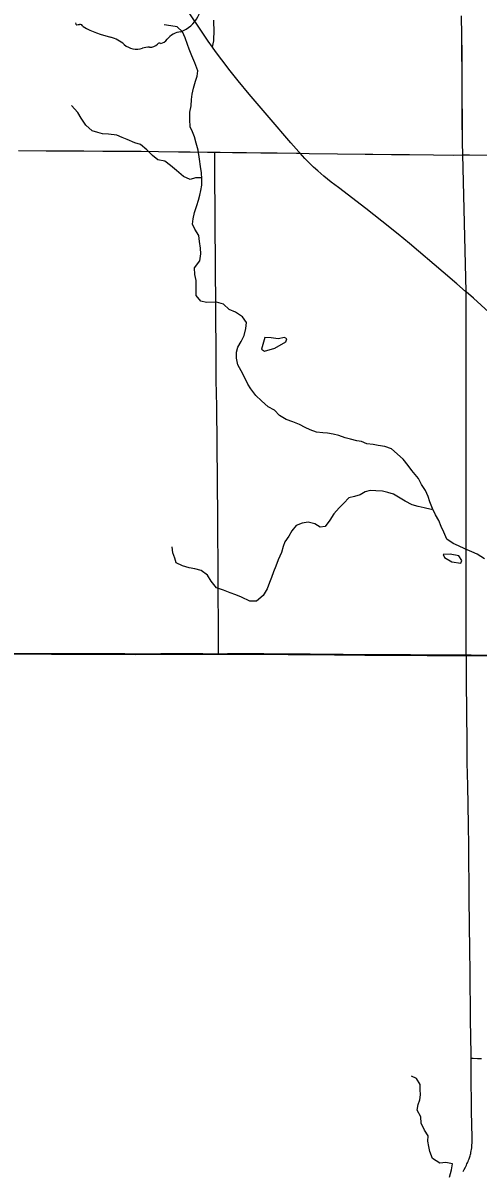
# Model space of a CAD drawing. Extents: x -87 to 2145, y -2128 to 440.
# Drawn here: x 86.3 to 110.5, y -1071.1 to -1010.1 of the extents above; entities that cross this region are included whole.
import ezdxf

# ---------------------------------------------------------------- set-up
doc = ezdxf.new("R2010")
doc.units = 0
for name, color, linetype in [('GM_X_County_Road', 7, 'Continuous'), ('GM_X_Minor_Lake', 7, 'Continuous'), ('GM_X_Minor_River', 7, 'Continuous'), ('GM_X_State_Route', 7, 'Continuous'), ('GM_X_State_Shield', 7, 'Continuous'), ('GM_X_Township', 7, 'Continuous'), ('GM_X_Township_Road', 7, 'Continuous'), ('GM_X_Township_Text', 7, 'Continuous'), ('SH_Cut_Line', 7, 'Continuous')]:
    doc.layers.add(name, color=color, linetype=linetype)

msp = doc.modelspace()

# ---------------------------------------------------------------- linework, layer by layer
at = {"layer": 'GM_X_County_Road'}
for points in [[(86.048, -1016.848), (87.507, -1016.864), (88.098, -1016.868), (88.803, -1016.873), (89.508, -1016.875), (90.525, -1016.88), (90.837, -1016.882), (91.804, -1016.887), (92.559, -1016.887), (93.477, -1016.899), (94.543, -1016.916), (95.167, -1016.924), (96.085, -1016.937), (96.482, -1016.942)], [(96.482, -1016.942), (96.758, -1016.945), (97.414, -1016.952), (98.168, -1016.961), (98.922, -1016.969), (99.791, -1016.981), (100.825, -1016.996), (101.011, -1016.999)], [(101.011, -1016.999), (101.497, -1017.006), (102.99, -1017.025), (104.466, -1017.049), (104.876, -1017.056), (105.86, -1017.064), (106.828, -1017.071), (108.091, -1017.081), (109.174, -1017.094), (109.658, -1017.086)], [(109.658, -1017.086), (110.002, -1017.09), (111.018, -1017.104)], [(83.413, -1043.62), (83.491, -1043.62), (83.901, -1043.618), (84.41, -1043.622), (85.132, -1043.621), (85.558, -1043.618), (86.394, -1043.622), (87.789, -1043.623), (89.261, -1043.63), (90.085, -1043.633), (90.643, -1043.635), (91.693, -1043.636), (92.234, -1043.641), (92.612, -1043.638), (93.612, -1043.628), (95.252, -1043.627), (95.842, -1043.631), (96.613, -1043.638), (96.672, -1043.638)], [(96.672, -1043.638), (97.155, -1043.635), (97.598, -1043.634), (98.303, -1043.636), (99.09, -1043.634), (99.582, -1043.639), (99.877, -1043.64), (100.369, -1043.641), (100.763, -1043.645), (101.55, -1043.653), (102.058, -1043.656), (102.829, -1043.666), (103.305, -1043.671), (104.453, -1043.683), (105.109, -1043.686), (105.437, -1043.686), (106.241, -1043.688), (106.881, -1043.689), (107.766, -1043.701), (108.062, -1043.701), (108.553, -1043.697), (108.946, -1043.697), (109.422, -1043.696), (109.843, -1043.702)], [(109.843, -1043.702), (110.11, -1043.705), (110.438, -1043.71), (111.192, -1043.717)]]:
    msp.add_lwpolyline(points, dxfattribs=at)
at = {"layer": 'GM_X_Minor_Lake'}
for points in [[(99.463, -1026.813), (99.142, -1026.796), (98.958, -1027.415), (99.116, -1027.529), (99.672, -1027.37)], [(99.672, -1027.37), (100.241, -1027.02), (100.305, -1026.871), (100.176, -1026.798), (99.843, -1026.871), (99.463, -1026.813)], [(108.991, -1038.312), (108.619, -1038.334), (108.686, -1038.496), (109.073, -1038.725)], [(109.073, -1038.725), (109.554, -1038.786), (109.597, -1038.656), (109.451, -1038.402), (108.991, -1038.312)]]:
    msp.add_lwpolyline(points, dxfattribs=at)
at = {"layer": 'GM_X_Minor_River'}
for points in [[(95.731, -1018.973), (95.777, -1018.692), (95.784, -1018.361), (95.771, -1018.038), (95.718, -1017.695), (95.666, -1017.322), (95.596, -1016.828), (95.493, -1016.454), (95.4, -1016.12), (95.285, -1015.856), (95.16, -1015.602), (95.148, -1015.209), (95.146, -1014.807), (95.213, -1014.476), (95.24, -1014.145), (95.266, -1013.864), (95.334, -1013.533), (95.452, -1013.173), (95.538, -1012.903), (95.574, -1012.622), (95.412, -1012.186), (95.259, -1011.821), (95.106, -1011.466), (95.021, -1011.213), (94.908, -1010.868), (94.764, -1010.543), (94.468, -1010.286), (94.138, -1010.229), (93.788, -1010.171)], [(95.782, -1018.302), (95.454, -1018.313), (95.161, -1018.398), (94.813, -1018.23), (94.448, -1017.921), (94.112, -1017.642), (93.816, -1017.425), (93.456, -1017.347), (93.17, -1017.12), (92.865, -1016.812), (92.519, -1016.533), (92.22, -1016.447), (91.812, -1016.267), (91.553, -1016.162), (91.264, -1016.045), (90.823, -1015.986), (90.513, -1015.959), (90.253, -1015.904), (89.964, -1015.807), (89.619, -1015.499), (89.375, -1015.142), (89.191, -1014.826), (88.867, -1014.468)], [(110.804, -1038.563), (110.417, -1038.313), (110.129, -1038.186), (109.771, -1038.028), (109.422, -1037.879), (109.134, -1037.752), (108.807, -1037.514), (108.654, -1037.149), (108.5, -1036.845), (108.376, -1036.52), (108.202, -1036.215), (108.038, -1035.88), (107.905, -1035.536), (107.821, -1035.253), (107.677, -1034.938), (107.463, -1034.602), (107.299, -1034.297), (106.946, -1033.867), (106.751, -1033.602), (106.477, -1033.264), (105.866, -1032.708), (105.517, -1032.59), (105.156, -1032.542), (104.896, -1032.486), (104.556, -1032.449), (104.277, -1032.322), (104.017, -1032.296), (103.687, -1032.209), (103.397, -1032.132), (103.069, -1032.005), (102.769, -1031.928), (102.469, -1031.881), (102.208, -1031.866), (101.877, -1031.828), (101.539, -1031.7), (101.27, -1031.584), (100.982, -1031.427), (100.624, -1031.279), (100.275, -1031.151), (99.918, -1030.942), (99.652, -1030.665), (99.315, -1030.477), (98.95, -1030.168), (98.655, -1029.88), (98.391, -1029.523), (98.236, -1029.269), (98.062, -1028.943), (97.869, -1028.568), (97.705, -1028.243), (97.632, -1027.899), (97.629, -1027.568), (97.705, -1027.308), (97.872, -1027), (98.029, -1026.682), (98.127, -1026.312), (98.164, -1026.001), (97.939, -1025.705), (97.583, -1025.456), (97.245, -1025.308), (96.939, -1025.031), (96.57, -1024.922), (96.028, -1024.931), (95.728, -1024.864), (95.493, -1024.568), (95.491, -1024.176), (95.48, -1023.764), (95.406, -1023.44), (95.403, -1023.099), (95.673, -1022.712), (95.741, -1022.342), (95.707, -1022.049), (95.664, -1021.686), (95.631, -1021.364), (95.407, -1021.028), (95.292, -1020.774), (95.318, -1020.483), (95.395, -1020.142), (95.523, -1019.783), (95.61, -1019.493), (95.676, -1019.223), (95.731, -1018.973)], [(108.05, -1035.904), (107.977, -1035.939), (107.607, -1035.851), (107.277, -1035.783), (106.958, -1035.696), (106.59, -1035.497), (105.965, -1035.132), (105.676, -1035.035), (105.386, -1034.968), (105.025, -1034.94), (104.724, -1034.934), (104.472, -1034.999), (104.197, -1035.153), (103.904, -1035.257), (103.601, -1035.321), (103.334, -1035.596), (103.088, -1035.852), (102.8, -1036.177), (102.592, -1036.514), (102.334, -1036.84), (102.072, -1036.874), (101.784, -1036.707), (101.445, -1036.619), (101.122, -1036.673), (100.798, -1036.786), (100.561, -1037.082), (100.415, -1037.36), (100.197, -1037.656), (100.112, -1037.905), (100.014, -1038.234), (99.835, -1038.622), (99.718, -1038.96), (99.601, -1039.259), (99.494, -1039.558), (99.378, -1039.826), (99.25, -1040.164), (99.052, -1040.511), (98.684, -1040.814), (98.343, -1040.816), (97.895, -1040.606), (97.597, -1040.479), (97.298, -1040.372), (96.929, -1040.234), (96.57, -1040.105), (96.276, -1039.758), (96.082, -1039.423), (95.746, -1039.174), (95.417, -1039.087), (95.116, -1039.04), (94.757, -1038.932), (94.429, -1038.775), (94.344, -1038.522), (94.239, -1038.249), (94.216, -1037.927)], [(108.943, -1071.443), (109.052, -1071.056), (109.11, -1070.728), (108.76, -1070.649), (108.427, -1070.69), (108.04, -1070.45), (107.897, -1070.076), (107.853, -1069.805), (107.789, -1069.524), (107.806, -1069.235), (107.621, -1068.93), (107.448, -1068.566), (107.426, -1068.225), (107.222, -1067.87), (107.289, -1067.582), (107.365, -1067.334), (107.401, -1067.055), (107.387, -1066.785), (107.384, -1066.505), (107.199, -1066.19), (106.931, -1066.063)]]:
    msp.add_lwpolyline(points, dxfattribs=at)
at = {"layer": 'GM_X_State_Route'}
for points in [[(109.834, -1024.371), (109.802, -1024.342), (109.33, -1023.935), (108.618, -1023.329), (106.82, -1021.797), (106.214, -1021.296), (105.358, -1020.607), (104.501, -1019.945), (103.043, -1018.827), (102.667, -1018.535), (102.272, -1018.215), (101.947, -1017.937), (101.728, -1017.738), (101.526, -1017.545), (101.262, -1017.274), (101.011, -1016.999), (100.941, -1016.922), (100.52, -1016.439), (99.365, -1015.096), (98.296, -1013.852), (97.71, -1013.143), (97.291, -1012.617), (96.841, -1012.031), (96.519, -1011.596), (96.352, -1011.36), (96.13, -1011.047), (95.695, -1010.409), (95.152, -1009.588)], [(111.638, -1026.003), (110.22, -1024.711), (109.834, -1024.371)]]:
    msp.add_lwpolyline(points, dxfattribs=at)
at = {"layer": 'GM_X_State_Shield'}
for centre, radius, start, end in [((93.968, -1008.839), 1.846, 292.30889, 8.98584), ((89.154, -1010.083), 0.0814, 171.95839, 258.30661), ((89.166, -1009.543), 0.621, 267.33899, 280.60386), ((89.293, -1010.377), 0.224, 29.74838, 93.27175), ((92.12, -1005.63), 5.331, 240.41292, 257.1985), ((94.747, -1011.555), 1.011, 94.40312, 142.57675), ((90.53, -1012.445), 1.668, 47.18416, 75.83597), ((92.334, -1010.403), 1.058, 230.70037, 286.29184), ((92.946, -1012.229), 0.87, 85.69512, 111.20995), ((93.023, -1010.798), 0.564, 268.77702, 315.54927), ((93.533, -1011.31), 0.159, 65.75173, 132.64842), ((93.466, -1010.584), 0.597, 282.87319, 323.27711)]:
    msp.add_arc(centre, radius, start, end, dxfattribs=at)
at = {"layer": 'GM_X_Township'}
for points in [[(111.186, -1043.703), (110.432, -1043.696), (110.104, -1043.691), (109.837, -1043.688), (109.828, -1024.357), (109.652, -1017.072), (109.638, -1016.423), (109.629, -1015.094), (109.622, -1014.127), (109.621, -1013.422), (109.615, -1012.553), (109.608, -1011.733), (109.599, -1010.716), (109.586, -1009.699)], [(85.552, -1043.603), (86.388, -1043.608), (87.783, -1043.609), (89.255, -1043.615), (90.079, -1043.619), (90.637, -1043.621), (91.686, -1043.622), (92.228, -1043.627), (92.605, -1043.624), (93.606, -1043.614), (95.246, -1043.613), (95.836, -1043.616), (96.607, -1043.624), (96.665, -1043.624), (97.149, -1043.62), (97.591, -1043.62), (98.297, -1043.622), (99.084, -1043.62), (99.576, -1043.625), (99.871, -1043.626), (100.363, -1043.627), (100.757, -1043.631), (101.544, -1043.639), (102.052, -1043.642), (102.823, -1043.652), (103.299, -1043.657), (104.447, -1043.669), (105.103, -1043.672), (105.431, -1043.672), (106.235, -1043.674), (106.874, -1043.675), (107.76, -1043.687), (108.055, -1043.687), (108.547, -1043.683), (108.94, -1043.682), (109.416, -1043.682), (109.837, -1043.688), (110.104, -1043.691), (110.432, -1043.696), (111.186, -1043.703)]]:
    msp.add_lwpolyline(points, dxfattribs=at)
at = {"layer": 'GM_X_Township_Road'}
for points in [[(96.352, -1011.36), (96.387, -1011.175), (96.417, -1011.014), (96.429, -1010.883), (96.434, -1010.572), (96.426, -1009.916)], [(109.658, -1017.086), (109.644, -1016.437), (109.635, -1015.109), (109.628, -1014.141), (109.627, -1013.436), (109.621, -1012.567), (109.614, -1011.747), (109.605, -1010.73), (109.592, -1009.713)], [(96.672, -1043.638), (96.67, -1043.473), (96.665, -1043.03), (96.666, -1042.03), (96.665, -1041.62), (96.655, -1040.784), (96.655, -1040.046), (96.656, -1039.636), (96.654, -1038.997), (96.646, -1038.358), (96.64, -1037.685), (96.636, -1036.783), (96.632, -1036.308), (96.63, -1035.75), (96.625, -1035.094), (96.618, -1034.537), (96.613, -1033.881), (96.608, -1033.012), (96.604, -1032.569), (96.594, -1031.749), (96.587, -1031.208), (96.574, -1030.651), (96.558, -1029.553), (96.556, -1029.274), (96.551, -1028.848), (96.548, -1028.356), (96.548, -1027.93), (96.547, -1027.52), (96.543, -1026.848), (96.537, -1026.258), (96.534, -1025.767), (96.531, -1025.258), (96.527, -1024.668), (96.515, -1023.52), (96.512, -1022.913), (96.508, -1022.487), (96.503, -1021.947), (96.501, -1021.717), (96.5, -1021.258), (96.497, -1020.553), (96.493, -1020.045), (96.49, -1019.717), (96.483, -1018.651), (96.48, -1017.995), (96.482, -1017.125), (96.482, -1016.942)], [(110.094, -1065.109), (110.091, -1064.922), (110.07, -1063.056), (110.042, -1060.497), (110.031, -1059.362), (109.998, -1056.641), (109.97, -1053.843), (109.959, -1052.706), (109.92, -1050.606), (109.894, -1049.406), (109.885, -1048.277), (109.874, -1046.767), (109.857, -1045.007), (109.843, -1043.702)], [(109.673, -1071.139), (109.725, -1071.033), (109.79, -1070.905), (109.846, -1070.792), (109.877, -1070.727), (109.903, -1070.67), (109.933, -1070.601), (109.961, -1070.536), (109.987, -1070.469), (110.007, -1070.415), (110.028, -1070.352), (110.046, -1070.295), (110.061, -1070.241), (110.076, -1070.182), (110.089, -1070.126), (110.104, -1070.044), (110.115, -1069.97), (110.127, -1069.877), (110.133, -1069.798), (110.139, -1069.715), (110.144, -1069.631), (110.148, -1069.488), (110.15, -1069.351), (110.148, -1069.197), (110.146, -1069.065), (110.141, -1068.911), (110.123, -1067.683), (110.104, -1066.118), (110.094, -1065.109)], [(110.094, -1065.109), (110.197, -1065.112), (110.438, -1065.121), (110.644, -1065.134)]]:
    msp.add_lwpolyline(points, dxfattribs=at)
at = {"layer": 'GM_X_Township_Text'}
msp.add_lwpolyline([(85.552, -1043.603), (86.388, -1043.608), (87.783, -1043.609), (89.255, -1043.615), (90.079, -1043.619), (90.637, -1043.621), (91.686, -1043.622), (92.228, -1043.627), (92.605, -1043.624), (93.606, -1043.614), (95.246, -1043.613), (95.836, -1043.616), (96.607, -1043.624), (96.665, -1043.624), (97.149, -1043.62), (97.591, -1043.62), (98.297, -1043.622), (99.084, -1043.62), (99.576, -1043.625), (99.871, -1043.626), (100.363, -1043.627), (100.757, -1043.631), (101.544, -1043.639), (102.052, -1043.642), (102.823, -1043.652), (103.299, -1043.657), (104.447, -1043.669), (105.103, -1043.672), (105.431, -1043.672), (106.235, -1043.674), (106.874, -1043.675), (107.76, -1043.687), (108.055, -1043.687), (108.547, -1043.683), (108.94, -1043.682), (109.416, -1043.682), (109.837, -1043.688), (109.828, -1024.357), (109.652, -1017.072), (109.638, -1016.423), (109.629, -1015.094), (109.622, -1014.127), (109.621, -1013.422), (109.615, -1012.553), (109.608, -1011.733), (109.599, -1010.716), (109.586, -1009.699)], dxfattribs=at)
at = {"layer": 'SH_Cut_Line'}
msp.add_lwpolyline([(111.186, -1043.703), (110.432, -1043.696), (110.104, -1043.691), (109.837, -1043.688), (109.416, -1043.682), (108.94, -1043.682), (108.547, -1043.683), (108.055, -1043.687), (107.76, -1043.687), (106.874, -1043.675), (106.235, -1043.674), (105.431, -1043.672), (105.103, -1043.672), (104.447, -1043.669), (103.299, -1043.657), (102.823, -1043.652), (102.052, -1043.642), (101.544, -1043.639), (100.757, -1043.631), (100.363, -1043.627), (99.871, -1043.626), (99.576, -1043.625), (99.084, -1043.62), (98.297, -1043.622), (97.591, -1043.62), (97.149, -1043.62), (96.665, -1043.624), (96.607, -1043.624), (95.836, -1043.616), (95.246, -1043.613), (93.606, -1043.614), (92.605, -1043.624), (92.228, -1043.627), (91.686, -1043.622), (90.637, -1043.621), (90.079, -1043.619), (89.255, -1043.615), (87.783, -1043.609), (86.388, -1043.608), (85.552, -1043.603)], dxfattribs=at)

doc.saveas('drawing.dxf')
